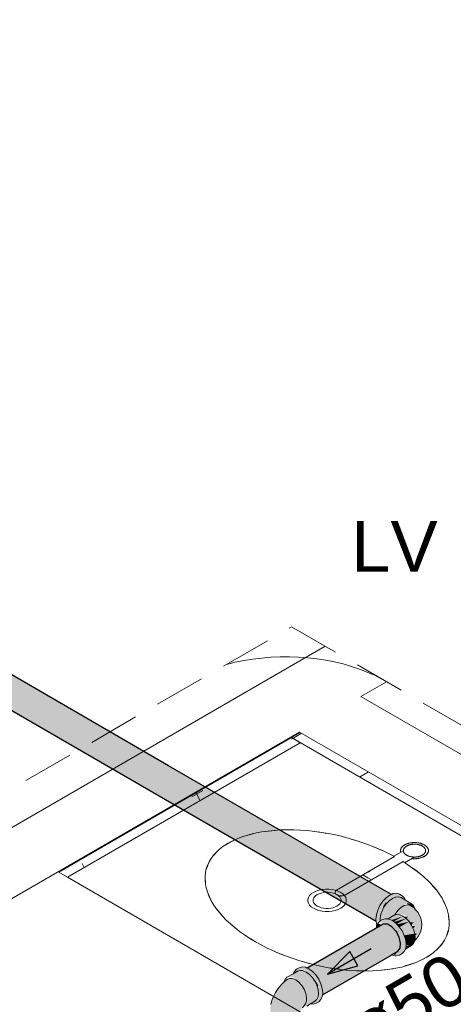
# Model space of a CAD drawing. Header units: millimetres. Extents: x 567 to 934, y -1 to 364.
# Tile 564 of 656: x 743.82 to 745.53, y 70.31 to 74.19. Entities that reach past the tile are written whole.
import ezdxf

# ---------------------------------------------------------------- set-up
doc = ezdxf.new("R2010")
doc.units = ezdxf.units.MM
doc.header["$MEASUREMENT"] = 0
doc.linetypes.add('JIS_02_2.0', pattern=[0.3, 0.2, -0.1])
doc.linetypes.add('NULL', pattern=[0])
for name, color, linetype, lineweight in [('A-ANNO-SYMB', 7, 'Continuous', 9), ('A-GENM', 7, 'Continuous', 13), ('A-WALL', 7, 'Continuous', 25), ('AF-Condutos', 140, 'Continuous', 25), ('AF-Conexões', 152, 'Continuous', 18), ('AF-Sentido conduto', 140, 'Continuous', 30), ('AF-Textos conduto', 7, 'Continuous', 9), ('DI-Área do detalhe', 10, 'JIS_02_2.0', 0), ('Metais - Celite', 7, 'Continuous', 13), ('Peças hidrossanitárias', 7, 'Continuous', 13), ('Textos', 7, 'Continuous', 9)]:
    doc.layers.add(name, color=color, linetype=linetype, lineweight=lineweight)
doc.styles.add('Arial', font='arial.ttf')

msp = doc.modelspace()

# ---------------------------------------------------------------- hatches: boundary and pattern name
at = {"layer": 'AF-Condutos', "linetype": 'Continuous'}
for points in [[(739.2615, 74.08), (745.2261, 70.6364), (745.2256, 70.6413), (745.2318, 70.6782), (745.2289, 70.6798), (745.2429, 70.701), (744.4018, 71.1907), (745.2448, 70.7277), (745.2568, 70.7213), (745.2865, 70.742), (739.3255, 74.1835), (739.3122, 74.1897), (739.295, 74.1863), (739.2771, 74.1738), (739.2615, 74.1544), (739.251, 74.1314), (739.2472, 74.1089), (739.251, 74.0908)], [(745.243, 70.701), (745.2578, 70.7206), (744.4018, 71.1907)], [(745.2499, 70.6227), (744.9542, 70.452), (744.9548, 70.4517), (745.2707, 70.6242)], [(745.2707, 70.6242), (744.9563, 70.4525), (744.9644, 70.4466), (745.2887, 70.6138)], [(744.9788, 70.4349), (745.2887, 70.6138), (744.9667, 70.4477)], [(744.9793, 70.4344), (745.3052, 70.5958), (745.2887, 70.6138), (744.9788, 70.4349)], [(744.9812, 70.4353), (744.9942, 70.4163), (745.3052, 70.5958)], [(744.9945, 70.4158), (745.3172, 70.5734), (745.3052, 70.5958), (744.9942, 70.4163)], [(744.9957, 70.4164), (745.0065, 70.394), (745.3172, 70.5734)], [(745.3119, 70.518), (745.3209, 70.5308), (745.3228, 70.5504), (745.3172, 70.5734), (745.0065, 70.394), (745.0067, 70.3935), (745.2351, 70.5069), (745.0136, 70.3722), (745.2455, 70.5058), (745.0138, 70.3715), (745.0179, 70.3736), (745.0022, 70.3468), (745.2831, 70.5021), (745.0146, 70.3464)], [(745.2351, 70.5069), (745.0072, 70.3937), (745.0136, 70.3722)], [(745.0138, 70.3715), (745.2455, 70.5058), (745.0137, 70.372)], [(745.2867, 70.5041), (745.0155, 70.3542), (745.0146, 70.3464)]]:
    msp.add_hatch(color=151, dxfattribs=at).paths.add_polyline_path(points)
at = {"layer": 'AF-Conexões', "linetype": 'Continuous'}
for points in [[(745.3285, 70.734), (745.3287, 70.7369), (745.307, 70.7464), (745.2938, 70.7451), (745.2656, 70.7288), (745.2524, 70.7149), (745.2411, 70.6983), (745.2325, 70.6803), (745.227, 70.6619), (745.2251, 70.6446), (745.2355, 70.6317), (745.2355, 70.6386), (745.2515, 70.6923), (745.2628, 70.7089), (745.2749, 70.7196), (745.2481, 70.6738), (745.2421, 70.6378), (745.273, 70.6454), (745.2937, 70.6574), (745.3061, 70.6732), (745.3446, 70.7072), (745.3027, 70.7314)], [(745.2724, 70.7114), (745.2628, 70.7089), (745.2515, 70.6923)], [(745.3244, 70.7295), (745.3425, 70.7175), (745.3143, 70.7326), (745.3027, 70.7314), (745.3446, 70.7072), (745.3663, 70.7053)], [(745.3427, 70.7173), (745.3244, 70.7295), (745.3143, 70.7326)], [(745.2396, 70.6417), (745.2558, 70.6899), (745.2533, 70.6913), (745.2355, 70.6386)], [(745.3782, 70.6858), (745.3595, 70.7002), (745.3486, 70.7015), (745.3364, 70.6981), (745.3238, 70.6903), (745.3117, 70.6786), (745.3012, 70.6642), (745.3401, 70.6614), (745.338, 70.6519), (745.3537, 70.6547), (745.3456, 70.646), (745.3584, 70.6316), (745.3746, 70.6317), (745.3654, 70.6219), (745.3798, 70.6166), (745.3728, 70.6082), (745.3773, 70.593), (745.388, 70.5733), (745.4009, 70.5931), (745.405, 70.6254), (745.4026, 70.6483), (745.3914, 70.6704)], [(745.3663, 70.7053), (745.3446, 70.7072), (745.3789, 70.6874)], [(745.3183, 70.5032), (745.3374, 70.5173), (745.3447, 70.5446), (745.3428, 70.5619), (745.3374, 70.5803), (745.3287, 70.5983), (745.3174, 70.6149), (745.3042, 70.6288), (745.2901, 70.6391), (745.276, 70.6451), (745.2628, 70.6464), (745.2422, 70.6375), (745.2486, 70.622), (745.2617, 70.6294), (745.2887, 70.6138), (745.3183, 70.5923), (745.3037, 70.5985), (745.3158, 70.576), (745.3228, 70.5504), (745.3203, 70.5245), (745.3017, 70.5036)], [(745.2732, 70.6454), (745.2866, 70.6405), (745.3275, 70.6547), (745.3195, 70.6616), (745.2989, 70.66)], [(745.2876, 70.6409), (745.2955, 70.6352), (745.332, 70.6563)], [(745.2971, 70.634), (745.3446, 70.6471), (745.332, 70.6563), (745.2955, 70.6352)], [(745.2988, 70.6345), (745.3073, 70.6256), (745.3446, 70.6471)], [(745.3085, 70.6242), (745.3563, 70.6348), (745.3446, 70.6471), (745.3073, 70.6256)], [(745.3107, 70.6247), (745.319, 70.6132), (745.3563, 70.6348)], [(745.3287, 70.5983), (745.3244, 70.5959), (745.374, 70.604), (745.3563, 70.6348), (745.3186, 70.613)], [(745.3397, 70.6522), (745.3446, 70.6471), (745.3537, 70.6547)], [(745.3746, 70.6317), (745.3584, 70.6316), (745.3652, 70.6216)], [(745.226, 70.6089), (745.2486, 70.622), (745.2325, 70.6288)], [(745.3183, 70.5923), (745.2949, 70.607), (745.302, 70.5993)], [(745.3372, 70.5807), (745.3789, 70.5877), (745.374, 70.604), (745.3295, 70.5967)], [(745.3798, 70.6166), (745.3674, 70.6179), (745.3723, 70.6076)], [(745.3436, 70.5673), (745.3789, 70.5877), (745.3372, 70.5807)], [(745.342, 70.5645), (745.3805, 70.5723), (745.3789, 70.5877), (745.3415, 70.5662)], [(745.3457, 70.5522), (745.3805, 70.5723), (745.3425, 70.5646)], [(745.3542, 70.5408), (745.374, 70.548), (745.3805, 70.5723), (745.3442, 70.5408)], [(745.345, 70.5415), (745.3805, 70.5723), (745.3456, 70.5521)], [(745.3809, 70.5808), (745.3868, 70.5865), (745.3788, 70.5882)], [(745.301, 70.5032), (745.3118, 70.518), (745.2936, 70.5075)], [(745.3427, 70.5291), (745.3663, 70.5409), (745.374, 70.548)], [(745.374, 70.548), (745.3437, 70.537), (745.3429, 70.53)], [(744.9005, 70.4303), (744.9152, 70.4388), (744.9301, 70.4422), (744.8978, 70.4261), (744.9163, 70.4395), (744.8744, 70.4153), (744.8962, 70.4172), (744.933, 70.3904), (744.931, 70.3861), (744.948, 70.3536), (744.9513, 70.3218), (744.9374, 70.2975), (744.9953, 70.3205), (744.9991, 70.3521), (744.9926, 70.3838), (744.9749, 70.4146), (744.9506, 70.4361), (744.9233, 70.4504), (744.9034, 70.4388)], [(744.8975, 70.4259), (744.9264, 70.4426), (744.9163, 70.4395)], [(744.9689, 70.3114), (744.9892, 70.3132), (745.0083, 70.3273), (745.0137, 70.3393), (745.0137, 70.3719), (745.0083, 70.3903), (744.9996, 70.4083), (744.9883, 70.4249), (744.9751, 70.4388), (744.961, 70.4491), (744.9337, 70.4564), (744.9224, 70.4529), (744.9034, 70.4388), (744.9233, 70.4504), (744.9354, 70.4471), (744.9779, 70.4189), (744.9979, 70.3843), (744.9991, 70.3521), (744.9979, 70.3213)], [(744.8687, 70.4013), (744.842, 70.3749), (744.8223, 70.3426), (744.8113, 70.31), (744.8082, 70.2878), (744.8102, 70.2786), (744.8261, 70.2626), (744.8213, 70.2611), (744.8698, 70.2522), (744.9006, 70.2572), (744.923, 70.2704), (744.9252, 70.2815), (744.9472, 70.3102), (744.9513, 70.3218), (744.9518, 70.3361), (744.9486, 70.352), (744.942, 70.3683), (744.9327, 70.3835), (744.9052, 70.4105), (744.8738, 70.4115)], [(744.9946, 70.3771), (744.9979, 70.3843), (744.9771, 70.416)]]:
    msp.add_hatch(color=161, dxfattribs=at).paths.add_polyline_path(points)

# ---------------------------------------------------------------- linework, layer by layer
at = {"layer": 'A-ANNO-SYMB', "color": 8, "linetype": 'Continuous', "lineweight": 5}
msp.add_lwpolyline([(745.2465, 71.592), (745.2191, 71.6059), (745.1903, 71.6187), (745.16, 71.6304), (745.1284, 71.641), (745.0957, 71.6503), (745.062, 71.6583), (745.0275, 71.665), (744.9923, 71.6704), (744.9565, 71.6744), (744.9204, 71.6771), (744.884, 71.6784), (744.8475, 71.6783), (744.8112, 71.6768), (744.7751, 71.6739), (744.7394, 71.6696), (744.7043, 71.664), (744.6699, 71.657), (744.6363, 71.6488), (744.6363, 71.6488)], dxfattribs=at)
at = {"layer": 'A-GENM', "color": 8, "lineweight": 5}
for p, q in [((744.8916, 71.3602), (744.9262, 71.3802)), ((744.8916, 71.3602), (743.9736, 70.8302)), ((744.0082, 70.8102), (744.9262, 71.3402)), ((744.9262, 71.3402), (744.8916, 71.3602)), ((744.8916, 71.3602), (748.6501, 69.1902)), ((743.9736, 70.8302), (744.0082, 70.8102)), ((745.2264, 70.1068), (744.0082, 70.8102))]:
    msp.add_line(p, q, dxfattribs=at)
at = {"layer": 'A-GENM', "color": 8, "linetype": 'Continuous', "lineweight": 5}
for p, q in [((744.9317, 71.377), (744.8971, 71.357)), ((745.1957, 71.2246), (745.1611, 71.2046))]:
    msp.add_line(p, q, dxfattribs=at)
at = {"layer": 'A-GENM', "color": 8, "lineweight": 5}
for points in [[(744.7007, 70.9699), (744.7422, 70.9817)], [(744.7885, 70.9902), (744.8284, 70.9945)], [(744.8895, 70.9964), (744.925, 70.9953)], [(744.9975, 70.9882), (745.0315, 70.9828)], [(744.6313, 70.9371), (744.6425, 70.944)], [(744.6425, 70.944), (744.6668, 70.9565)], [(745.1069, 70.9661), (745.1405, 70.9565), (745.1431, 70.9558)], [(744.5831, 70.8943), (744.6061, 70.9183)], [(745.2123, 70.9313), (745.232, 70.9232), (745.2497, 70.9154)], [(744.5567, 70.8433), (744.5659, 70.8674), (744.5664, 70.8684)], [(745.3739, 70.8437), (745.3876, 70.8334), (745.4019, 70.8218)], [(744.5529, 70.7857), (744.5517, 70.8102)], [(744.5731, 70.7234), (744.5625, 70.7477)], [(745.4438, 70.7822), (745.4453, 70.7806), (745.4621, 70.7609)], [(745.4907, 70.7178), (745.5002, 70.6978)], [(744.6178, 70.6597), (744.5974, 70.6846)], [(745.5123, 70.6562), (745.5144, 70.6354)], [(744.6848, 70.5987), (744.6784, 70.6036), (744.6545, 70.6234)], [(745.511, 70.6003), (745.5035, 70.5771)], [(744.77, 70.5446), (744.7505, 70.5554), (744.7315, 70.5668)], [(744.868, 70.5001), (744.834, 70.5138), (744.8252, 70.5176)], [(745.4887, 70.5504), (745.4682, 70.5265)], [(744.9739, 70.4671), (744.9307, 70.4789)], [(745.4235, 70.493), (745.4114, 70.4865)], [(745.4449, 70.5069), (745.4235, 70.493)], [(745.0833, 70.4469), (745.0411, 70.4531)], [(745.1914, 70.4406), (745.1491, 70.4414)], [(745.2922, 70.4491), (745.2908, 70.4488), (745.2489, 70.4435)], [(745.3787, 70.4719), (745.3372, 70.4587)]]:
    msp.add_lwpolyline(points, dxfattribs=at)
at = {"layer": 'A-WALL', "color": 8, "lineweight": 5}
for p, q in [((745.0247, 71.7201), (740.8178, 69.2912)), ((745.1661, 71.5217), (745.2672, 71.5801)), ((746.8808, 70.5317), (745.1661, 71.5217)), ((741.0602, 69.1512), (744.9236, 71.3817)), ((744.9236, 71.3817), (747.3398, 69.9867))]:
    msp.add_line(p, q, dxfattribs=at)
at = {"layer": 'AF-Condutos'}
for p, q in [((744.4074, 71.2495), (743.2128, 71.9392)), ((743.1733, 71.8216), (744.3946, 71.1165)), ((745.2413, 70.7681), (744.4074, 71.2495)), ((744.3946, 71.1165), (745.2261, 70.6364)), ((745.2865, 70.742), (745.2413, 70.7681)), ((745.2225, 70.6069), (744.9542, 70.452)), ((745.226, 70.6089), (745.2225, 70.6069)), ((745.2341, 70.6136), (745.226, 70.6089)), ((745.2444, 70.6195), (745.2341, 70.6136)), ((745.2499, 70.6227), (745.2444, 70.6195)), ((745.2543, 70.6252), (745.2499, 70.6227)), ((745.2707, 70.6242), (745.2543, 70.6252)), ((745.2887, 70.6138), (745.2707, 70.6242)), ((745.3052, 70.5958), (745.2887, 70.6138)), ((745.3172, 70.5734), (745.3052, 70.5958)), ((745.3228, 70.5504), (745.3172, 70.5734)), ((745.2873, 70.5038), (745.3119, 70.518)), ((745.3119, 70.518), (745.3209, 70.5308)), ((745.3209, 70.5308), (745.3228, 70.5504)), ((745.0146, 70.3464), (745.2842, 70.502)), ((745.2842, 70.502), (745.2873, 70.5038))]:
    msp.add_line(p, q, dxfattribs=at)
at = {"layer": 'AF-Conexões'}
for p, q in [((745.307, 70.7464), (745.2938, 70.7451)), ((745.3183, 70.7429), (745.307, 70.7464)), ((745.2524, 70.7149), (745.2411, 70.6983)), ((745.2656, 70.7288), (745.2524, 70.7149)), ((745.2797, 70.7391), (745.2656, 70.7288)), ((745.2775, 70.7169), (745.2659, 70.7046)), ((745.2901, 70.7261), (745.2775, 70.7169)), ((745.2865, 70.742), (745.2797, 70.7391)), ((745.2938, 70.7451), (745.2865, 70.742)), ((745.3027, 70.7314), (745.2901, 70.7261)), ((745.3045, 70.7316), (745.3027, 70.7314)), ((745.3143, 70.7326), (745.3045, 70.7316)), ((745.3244, 70.7295), (745.3143, 70.7326)), ((745.3287, 70.7369), (745.3183, 70.7429)), ((745.3416, 70.7196), (745.3244, 70.7295)), ((745.3374, 70.7288), (745.3287, 70.7369)), ((745.3391, 70.7249), (745.3374, 70.7288)), ((745.3416, 70.7196), (745.3391, 70.7249)), ((745.3425, 70.719), (745.3416, 70.7196)), ((745.3663, 70.7053), (745.3425, 70.719)), ((745.2325, 70.6803), (745.227, 70.6619)), ((745.2411, 70.6983), (745.2325, 70.6803)), ((745.2466, 70.6688), (745.2436, 70.6588)), ((745.2471, 70.6704), (745.2466, 70.6688)), ((745.2481, 70.6738), (745.2471, 70.6704)), ((745.2558, 70.6899), (745.2481, 70.6738)), ((745.2659, 70.7046), (745.2558, 70.6899)), ((745.3117, 70.6786), (745.3012, 70.6642)), ((745.3238, 70.6903), (745.3117, 70.6786)), ((745.3364, 70.6981), (745.3238, 70.6903)), ((745.3486, 70.7015), (745.3364, 70.6981)), ((745.3595, 70.7002), (745.3486, 70.7015)), ((745.3786, 70.6861), (745.3595, 70.7002)), ((745.374, 70.6981), (745.3663, 70.7053)), ((745.3789, 70.6874), (745.374, 70.6981)), ((745.3791, 70.6854), (745.3786, 70.6861)), ((745.3791, 70.6854), (745.3789, 70.6874)), ((745.3821, 70.6812), (745.3791, 70.6854)), ((745.3914, 70.6704), (745.3821, 70.6812)), ((745.4026, 70.6483), (745.3914, 70.6704)), ((745.227, 70.6619), (745.2251, 70.6446)), ((745.2251, 70.6446), (745.2261, 70.6364)), ((745.2261, 70.6364), (745.227, 70.6293)), ((745.235, 70.6312), (745.2325, 70.6288)), ((745.241, 70.6368), (745.235, 70.6312)), ((745.2411, 70.6369), (745.241, 70.6368)), ((745.2422, 70.6375), (745.2411, 70.6369)), ((745.2423, 70.6484), (745.2416, 70.6423)), ((745.2416, 70.6423), (745.2416, 70.6421)), ((745.2416, 70.6421), (745.2417, 70.6409)), ((745.2417, 70.6409), (745.2419, 70.6399)), ((745.2419, 70.6399), (745.2421, 70.6378)), ((745.2421, 70.6378), (745.2422, 70.6375)), ((745.2515, 70.6429), (745.2422, 70.6375)), ((745.2433, 70.6575), (745.2423, 70.6484)), ((745.2436, 70.6588), (745.2433, 70.6575)), ((745.2628, 70.6464), (745.2515, 70.6429)), ((745.273, 70.6454), (745.2628, 70.6464)), ((745.2977, 70.6597), (745.273, 70.6454)), ((745.276, 70.6451), (745.273, 70.6454)), ((745.2901, 70.6391), (745.276, 70.6451)), ((745.3042, 70.6288), (745.2901, 70.6391)), ((745.2989, 70.66), (745.2977, 70.6597)), ((745.3078, 70.6628), (745.2989, 70.66)), ((745.2991, 70.6605), (745.2989, 70.66)), ((745.3008, 70.6635), (745.2991, 70.6605)), ((745.3012, 70.6642), (745.3008, 70.6635)), ((745.3195, 70.6616), (745.3078, 70.6628)), ((745.332, 70.6563), (745.3195, 70.6616)), ((745.3446, 70.6471), (745.332, 70.6563)), ((745.3563, 70.6348), (745.3446, 70.6471)), ((745.3663, 70.6201), (745.3563, 70.6348)), ((745.4054, 70.6353), (745.4026, 70.6483)), ((745.4066, 70.6231), (745.4054, 70.6353)), ((745.227, 70.6168), (745.226, 70.6089)), ((745.227, 70.6293), (745.2281, 70.6269)), ((745.2282, 70.6195), (745.227, 70.6168)), ((745.2281, 70.6269), (745.2282, 70.6267)), ((745.2282, 70.6267), (745.2298, 70.6231)), ((745.2298, 70.6231), (745.2282, 70.6195)), ((745.2315, 70.6267), (745.2298, 70.6231)), ((745.2325, 70.6288), (745.2315, 70.6267)), ((745.3174, 70.6149), (745.3042, 70.6288)), ((745.3287, 70.5983), (745.3174, 70.6149)), ((745.3374, 70.5803), (745.3287, 70.5983)), ((745.374, 70.604), (745.3663, 70.6201)), ((745.3789, 70.5877), (745.374, 70.604)), ((745.3919, 70.5759), (745.4009, 70.5931)), ((745.4009, 70.5931), (745.405, 70.6073)), ((745.405, 70.6073), (745.4066, 70.6231)), ((745.3428, 70.5619), (745.3374, 70.5803)), ((745.3447, 70.5446), (745.3428, 70.5619)), ((745.3622, 70.5472), (745.3798, 70.5612)), ((745.374, 70.548), (745.3789, 70.5587)), ((745.3805, 70.5723), (745.3789, 70.5877)), ((745.3789, 70.5587), (745.3791, 70.5607)), ((745.3791, 70.5607), (745.3805, 70.5723)), ((745.3798, 70.5612), (745.3919, 70.5759)), ((745.3287, 70.5092), (745.3374, 70.5173)), ((745.3374, 70.5173), (745.3416, 70.5266)), ((745.3416, 70.5266), (745.3663, 70.5409)), ((745.3416, 70.5266), (745.3428, 70.5293)), ((745.3428, 70.5293), (745.3447, 70.5446)), ((745.3663, 70.5409), (745.374, 70.548)), ((745.2873, 70.5038), (745.2938, 70.5011)), ((745.2938, 70.5011), (745.2996, 70.5005)), ((745.2996, 70.5005), (745.307, 70.4998)), ((745.307, 70.4998), (745.3183, 70.5032)), ((745.3183, 70.5032), (745.3287, 70.5092)), ((744.9163, 70.4395), (744.8992, 70.4296)), ((744.9034, 70.4388), (744.9016, 70.4349)), ((744.912, 70.4469), (744.9034, 70.4388)), ((744.9224, 70.4529), (744.912, 70.4469)), ((744.9264, 70.4426), (744.9163, 70.4395)), ((744.9337, 70.4564), (744.9224, 70.4529)), ((744.9362, 70.4416), (744.9264, 70.4426)), ((744.9469, 70.4551), (744.9337, 70.4564)), ((744.9381, 70.4414), (744.9362, 70.4416)), ((744.9506, 70.4361), (744.9381, 70.4414)), ((744.9542, 70.452), (744.9469, 70.4551)), ((744.9632, 70.4269), (744.9506, 70.4361)), ((744.961, 70.4491), (744.9542, 70.452)), ((744.9751, 70.4388), (744.961, 70.4491)), ((744.9883, 70.4249), (744.9751, 70.4388)), ((744.8754, 70.4068), (744.8616, 70.3956)), ((744.8619, 70.3974), (744.8616, 70.3956)), ((744.8667, 70.4081), (744.8619, 70.3974)), ((744.8744, 70.4153), (744.8667, 70.4081)), ((744.8982, 70.429), (744.8744, 70.4153)), ((744.8848, 70.4112), (744.8754, 70.4068)), ((744.8962, 70.4108), (744.8848, 70.4112)), ((744.9087, 70.4057), (744.8962, 70.4108)), ((744.8992, 70.4296), (744.8982, 70.429)), ((744.9016, 70.4349), (744.8992, 70.4296)), ((744.9212, 70.3963), (744.9087, 70.4057)), ((744.9749, 70.4146), (744.9632, 70.4269)), ((744.9849, 70.3999), (744.9749, 70.4146)), ((744.9926, 70.3838), (744.9849, 70.3999)), ((744.9996, 70.4083), (744.9883, 70.4249)), ((745.0083, 70.3903), (744.9996, 70.4083)), ((744.842, 70.3749), (744.8292, 70.3556)), ((744.8565, 70.3914), (744.842, 70.3749)), ((744.8616, 70.3956), (744.8565, 70.3914)), ((744.9327, 70.3835), (744.9212, 70.3963)), ((744.942, 70.3683), (744.9327, 70.3835)), ((744.9486, 70.352), (744.942, 70.3683)), ((744.9975, 70.3675), (744.9926, 70.3838)), ((744.9991, 70.3521), (744.9975, 70.3675)), ((745.0137, 70.3719), (745.0083, 70.3903)), ((745.0156, 70.3546), (745.0137, 70.3719)), ((744.8164, 70.3274), (744.8113, 70.31)), ((744.8223, 70.3426), (744.8164, 70.3274)), ((744.8292, 70.3556), (744.8223, 70.3426)), ((744.9472, 70.3102), (744.9513, 70.3218)), ((744.9518, 70.3361), (744.9486, 70.352)), ((744.9513, 70.3218), (744.9518, 70.3361)), ((744.9678, 70.3108), (744.9849, 70.3207)), ((744.9849, 70.3207), (744.9926, 70.3278)), ((744.9926, 70.3278), (744.9962, 70.3358)), ((744.9962, 70.3358), (744.9975, 70.3385)), ((744.9975, 70.3385), (744.9991, 70.3521)), ((744.9996, 70.3192), (745.0083, 70.3273)), ((745.0083, 70.3273), (745.0137, 70.3393)), ((745.0137, 70.3393), (745.0146, 70.3464)), ((745.0146, 70.3464), (745.0156, 70.3546)), ((744.8113, 70.31), (744.811, 70.3082)), ((744.9359, 70.2956), (744.9472, 70.3102)), ((744.9524, 70.3019), (744.9678, 70.3108)), ((744.9678, 70.3108), (744.9736, 70.3102)), ((744.9736, 70.3102), (744.9779, 70.3098)), ((744.9779, 70.3098), (744.9892, 70.3132)), ((744.9892, 70.3132), (744.9996, 70.3192))]:
    msp.add_line(p, q, dxfattribs=at)
at = {"layer": 'AF-Sentido conduto'}
for p, q in [((745.1221, 70.5165), (745.0338, 70.4281)), ((745.1545, 70.4604), (745.1221, 70.5165)), ((745.0338, 70.4281), (745.1545, 70.4604))]:
    msp.add_line(p, q, dxfattribs=at)
msp.add_lwpolyline([(745.207, 70.5281), (745.0338, 70.4281)], dxfattribs=at)
at = {"layer": 'DI-Área do detalhe'}
msp.add_lwpolyline([(753.0173, 67.1055), (746.7732, 63.5005), (738.6481, 68.1915), (744.8922, 71.7965), (753.0173, 67.1055)], dxfattribs=at)
at = {"layer": 'Metais - Celite', "color": 8, "lineweight": 5}
for p, q in [((745.3462, 70.9408), (745.3444, 70.9401)), ((745.348, 70.9415), (745.3462, 70.9408)), ((745.3499, 70.9422), (745.348, 70.9415)), ((745.3518, 70.9428), (745.3499, 70.9422)), ((745.3538, 70.9434), (745.3518, 70.9428)), ((745.3558, 70.9439), (745.3538, 70.9434)), ((745.3579, 70.9444), (745.3558, 70.9439)), ((745.3599, 70.9448), (745.3579, 70.9444)), ((745.3621, 70.9452), (745.3599, 70.9448)), ((745.3642, 70.9455), (745.3621, 70.9452)), ((745.3663, 70.9458), (745.3642, 70.9455)), ((745.3685, 70.946), (745.3663, 70.9458)), ((745.3707, 70.9462), (745.3685, 70.946)), ((745.3729, 70.9463), (745.3707, 70.9462)), ((745.3751, 70.9464), (745.3729, 70.9463)), ((745.3773, 70.9464), (745.3751, 70.9464)), ((745.3795, 70.9464), (745.3773, 70.9464)), ((745.3817, 70.9464), (745.3795, 70.9464)), ((745.3839, 70.9462), (745.3817, 70.9464)), ((745.3861, 70.9461), (745.3839, 70.9462)), ((745.3882, 70.9458), (745.3861, 70.9461)), ((745.3904, 70.9456), (745.3882, 70.9458)), ((745.3925, 70.9452), (745.3904, 70.9456)), ((745.3946, 70.9449), (745.3925, 70.9452)), ((745.3967, 70.9444), (745.3946, 70.9449)), ((745.3988, 70.944), (745.3967, 70.9444)), ((745.4008, 70.9435), (745.3988, 70.944)), ((745.4027, 70.9429), (745.4008, 70.9435)), ((745.4047, 70.9423), (745.4027, 70.9429)), ((745.4066, 70.9416), (745.4047, 70.9423)), ((745.4084, 70.941), (745.4066, 70.9416)), ((745.4102, 70.9402), (745.4084, 70.941)), ((745.412, 70.9394), (745.4102, 70.9402)), ((745.3361, 70.9157), (745.2959, 70.8925)), ((745.3225, 70.9167), (745.3224, 70.9154)), ((745.3224, 70.9154), (745.3224, 70.9142)), ((745.3224, 70.9142), (745.3225, 70.9129)), ((745.3227, 70.918), (745.3225, 70.9167)), ((745.3225, 70.9129), (745.3226, 70.9116)), ((745.3226, 70.9116), (745.3229, 70.9104)), ((745.323, 70.9192), (745.3227, 70.918)), ((745.3229, 70.9104), (745.3232, 70.9091)), ((745.3233, 70.9205), (745.323, 70.9192)), ((745.3232, 70.9091), (745.3236, 70.9078)), ((745.3238, 70.9217), (745.3233, 70.9205)), ((745.3243, 70.923), (745.3238, 70.9217)), ((745.3249, 70.9242), (745.3243, 70.923)), ((745.3256, 70.9254), (745.3249, 70.9242)), ((745.3264, 70.9266), (745.3256, 70.9254)), ((745.3273, 70.9278), (745.3264, 70.9266)), ((745.3282, 70.9289), (745.3273, 70.9278)), ((745.3293, 70.93), (745.3282, 70.9289)), ((745.3304, 70.9311), (745.3293, 70.93)), ((745.3315, 70.9322), (745.3304, 70.9311)), ((745.3328, 70.9333), (745.3315, 70.9322)), ((745.3341, 70.9343), (745.3328, 70.9333)), ((745.3337, 70.9163), (745.3336, 70.9153)), ((745.3336, 70.9153), (745.3336, 70.9143)), ((745.3336, 70.9143), (745.3337, 70.9132)), ((745.3339, 70.9173), (745.3337, 70.9163)), ((745.3337, 70.9132), (745.3338, 70.9122)), ((745.3338, 70.9122), (745.334, 70.9112)), ((745.3341, 70.9183), (745.3339, 70.9173)), ((745.334, 70.9112), (745.3343, 70.9102)), ((745.3355, 70.9353), (745.3341, 70.9343)), ((745.3344, 70.9193), (745.3341, 70.9183)), ((745.3343, 70.9102), (745.3346, 70.9092)), ((745.3347, 70.9203), (745.3344, 70.9193)), ((745.3346, 70.9092), (745.335, 70.9082)), ((745.3351, 70.9213), (745.3347, 70.9203)), ((745.335, 70.9082), (745.3355, 70.9073)), ((745.3356, 70.9222), (745.3351, 70.9213)), ((745.337, 70.9362), (745.3355, 70.9353)), ((745.3355, 70.9073), (745.336, 70.9063)), ((745.3362, 70.9232), (745.3356, 70.9222)), ((745.336, 70.9063), (745.3367, 70.9054)), ((745.3368, 70.9241), (745.3362, 70.9232)), ((745.3367, 70.9054), (745.3373, 70.9044)), ((745.3375, 70.9251), (745.3368, 70.9241)), ((745.3385, 70.9371), (745.337, 70.9362)), ((745.3373, 70.9044), (745.3381, 70.9035)), ((745.3383, 70.926), (745.3375, 70.9251)), ((745.3381, 70.9035), (745.3389, 70.9026)), ((745.3391, 70.9269), (745.3383, 70.926)), ((745.3394, 70.9376), (745.3385, 70.9371)), ((745.3389, 70.9026), (745.3397, 70.9017)), ((745.34, 70.9278), (745.3391, 70.9269)), ((745.341, 70.9385), (745.3394, 70.9376)), ((745.3397, 70.9017), (745.3407, 70.9009)), ((745.3409, 70.9286), (745.34, 70.9278)), ((745.3419, 70.9295), (745.3409, 70.9286)), ((745.3427, 70.9393), (745.341, 70.9385)), ((745.343, 70.9303), (745.3419, 70.9295)), ((745.3444, 70.9401), (745.3427, 70.9393)), ((745.3441, 70.931), (745.343, 70.9303)), ((745.3452, 70.9318), (745.3441, 70.931)), ((745.3465, 70.9325), (745.3452, 70.9318)), ((745.3471, 70.9329), (745.3465, 70.9325)), ((745.3484, 70.9336), (745.3471, 70.9329)), ((745.3498, 70.9343), (745.3484, 70.9336)), ((745.3512, 70.9349), (745.3498, 70.9343)), ((745.3526, 70.9355), (745.3512, 70.9349)), ((745.354, 70.936), (745.3526, 70.9355)), ((745.3555, 70.9366), (745.354, 70.936)), ((745.3571, 70.937), (745.3555, 70.9366)), ((745.3586, 70.9375), (745.3571, 70.937)), ((745.3602, 70.9379), (745.3586, 70.9375)), ((745.3619, 70.9383), (745.3602, 70.9379)), ((745.3635, 70.9386), (745.3619, 70.9383)), ((745.3652, 70.9389), (745.3635, 70.9386)), ((745.3669, 70.9392), (745.3652, 70.9389)), ((745.3686, 70.9394), (745.3669, 70.9392)), ((745.3703, 70.9396), (745.3686, 70.9394)), ((745.3721, 70.9398), (745.3703, 70.9396)), ((745.3738, 70.9399), (745.3721, 70.9398)), ((745.3756, 70.9399), (745.3738, 70.9399)), ((745.3773, 70.94), (745.3756, 70.9399)), ((745.3791, 70.9399), (745.3773, 70.94)), ((745.3808, 70.9399), (745.3791, 70.9399)), ((745.3826, 70.9398), (745.3808, 70.9399)), ((745.3843, 70.9396), (745.3826, 70.9398)), ((745.386, 70.9395), (745.3843, 70.9396)), ((745.3878, 70.9392), (745.386, 70.9395)), ((745.3894, 70.939), (745.3878, 70.9392)), ((745.3911, 70.9387), (745.3894, 70.939)), ((745.3928, 70.9384), (745.3911, 70.9387)), ((745.3944, 70.938), (745.3928, 70.9384)), ((745.396, 70.9376), (745.3944, 70.938)), ((745.3976, 70.9371), (745.396, 70.9376)), ((745.3991, 70.9367), (745.3976, 70.9371)), ((745.4006, 70.9361), (745.3991, 70.9367)), ((745.4021, 70.9356), (745.4006, 70.9361)), ((745.4036, 70.935), (745.4021, 70.9356)), ((745.4049, 70.9344), (745.4036, 70.935)), ((745.4063, 70.9337), (745.4049, 70.9344)), ((745.4076, 70.933), (745.4063, 70.9337)), ((745.4088, 70.9323), (745.4076, 70.933)), ((745.41, 70.9316), (745.4088, 70.9323)), ((745.4112, 70.9308), (745.41, 70.9316)), ((745.4123, 70.93), (745.4112, 70.9308)), ((745.4137, 70.9386), (745.412, 70.9394)), ((745.4133, 70.9292), (745.4123, 70.93)), ((745.4143, 70.9284), (745.4133, 70.9292)), ((745.4153, 70.9378), (745.4137, 70.9386)), ((745.4141, 70.9006), (745.415, 70.9015)), ((745.4152, 70.9275), (745.4143, 70.9284)), ((745.415, 70.9015), (745.4159, 70.9024)), ((745.4161, 70.9266), (745.4152, 70.9275)), ((745.4169, 70.9369), (745.4153, 70.9378)), ((745.4159, 70.9024), (745.4167, 70.9033)), ((745.4169, 70.9257), (745.4161, 70.9266)), ((745.4167, 70.9033), (745.4174, 70.9042)), ((745.4184, 70.936), (745.4169, 70.9369)), ((745.4176, 70.9248), (745.4169, 70.9257)), ((745.4174, 70.9042), (745.4181, 70.9051)), ((745.4183, 70.9239), (745.4176, 70.9248)), ((745.4181, 70.9051), (745.4188, 70.906)), ((745.4189, 70.9229), (745.4183, 70.9239)), ((745.4198, 70.935), (745.4184, 70.936)), ((745.4188, 70.906), (745.4193, 70.907)), ((745.4195, 70.922), (745.4189, 70.9229)), ((745.4193, 70.907), (745.4198, 70.908)), ((745.4199, 70.921), (745.4195, 70.922)), ((745.4212, 70.934), (745.4198, 70.935)), ((745.4198, 70.908), (745.4202, 70.909)), ((745.4204, 70.92), (745.4199, 70.921)), ((745.4202, 70.909), (745.4206, 70.91)), ((745.4207, 70.919), (745.4204, 70.92)), ((745.4206, 70.91), (745.4209, 70.911)), ((745.421, 70.918), (745.4207, 70.919)), ((745.4209, 70.911), (745.4211, 70.912)), ((745.4212, 70.917), (745.421, 70.918)), ((745.4211, 70.912), (745.4213, 70.913)), ((745.4225, 70.933), (745.4212, 70.934)), ((745.4213, 70.916), (745.4212, 70.917)), ((745.4214, 70.915), (745.4213, 70.916)), ((745.4213, 70.914), (745.4214, 70.915)), ((745.4213, 70.913), (745.4213, 70.914)), ((745.4237, 70.9319), (745.4225, 70.933)), ((745.4249, 70.9308), (745.4237, 70.9319)), ((745.426, 70.9297), (745.4249, 70.9308)), ((745.427, 70.9286), (745.426, 70.9297)), ((745.4267, 70.9003), (745.4277, 70.9015)), ((745.4279, 70.9274), (745.427, 70.9286)), ((745.4277, 70.9015), (745.4286, 70.9027)), ((745.4288, 70.9263), (745.4279, 70.9274)), ((745.4286, 70.9027), (745.4293, 70.9038)), ((745.4295, 70.9251), (745.4288, 70.9263)), ((745.4293, 70.9038), (745.43, 70.9051)), ((745.4302, 70.9239), (745.4295, 70.9251)), ((745.43, 70.9051), (745.4307, 70.9063)), ((745.4308, 70.9226), (745.4302, 70.9239)), ((745.4307, 70.9063), (745.4312, 70.9075)), ((745.4313, 70.9214), (745.4308, 70.9226)), ((745.4312, 70.9075), (745.4317, 70.9088)), ((745.4318, 70.9202), (745.4313, 70.9214)), ((745.4317, 70.9088), (745.432, 70.91)), ((745.4321, 70.9189), (745.4318, 70.9202)), ((745.432, 70.91), (745.4323, 70.9113)), ((745.4324, 70.9176), (745.4321, 70.9189)), ((745.4323, 70.9113), (745.4325, 70.9125)), ((745.4325, 70.9164), (745.4324, 70.9176)), ((745.4326, 70.9151), (745.4325, 70.9164)), ((745.4325, 70.9125), (745.4326, 70.9138)), ((745.4326, 70.9138), (745.4326, 70.9151)), ((745.3387, 70.8672), (745.3789, 70.8904)), ((745.3407, 70.9009), (745.3416, 70.9)), ((745.3416, 70.9), (745.3427, 70.8992)), ((745.3427, 70.8992), (745.3438, 70.8984)), ((745.3438, 70.8984), (745.3449, 70.8976)), ((745.3449, 70.8976), (745.3461, 70.8969)), ((745.3461, 70.8969), (745.3474, 70.8962)), ((745.3474, 70.8962), (745.3487, 70.8955)), ((745.3487, 70.8955), (745.35, 70.8949)), ((745.35, 70.8949), (745.3514, 70.8942)), ((745.3514, 70.8942), (745.3529, 70.8937)), ((745.3529, 70.8937), (745.3543, 70.8931)), ((745.3543, 70.8931), (745.3558, 70.8926)), ((745.3558, 70.8926), (745.3574, 70.8921)), ((745.3574, 70.8921), (745.3589, 70.8917)), ((745.3589, 70.8917), (745.3606, 70.8913)), ((745.3606, 70.8913), (745.3622, 70.8909)), ((745.3622, 70.8909), (745.3638, 70.8905)), ((745.3638, 70.8905), (745.3655, 70.8903)), ((745.3655, 70.8903), (745.3672, 70.89)), ((745.3667, 70.8834), (745.3689, 70.8832)), ((745.3672, 70.89), (745.3689, 70.8898)), ((745.3689, 70.8898), (745.3707, 70.8896)), ((745.3689, 70.8832), (745.3711, 70.883)), ((745.3707, 70.8896), (745.3724, 70.8895)), ((745.3711, 70.883), (745.3733, 70.8829)), ((745.3724, 70.8895), (745.3741, 70.8894)), ((745.3733, 70.8829), (745.3755, 70.8828)), ((745.3741, 70.8894), (745.3759, 70.8893)), ((745.3755, 70.8828), (745.3777, 70.8828)), ((745.3759, 70.8893), (745.3777, 70.8893)), ((745.3777, 70.8893), (745.3794, 70.8893)), ((745.3777, 70.8828), (745.3799, 70.8828)), ((745.3794, 70.8893), (745.3812, 70.8894)), ((745.3799, 70.8828), (745.3821, 70.8829)), ((745.3812, 70.8894), (745.3829, 70.8895)), ((745.3821, 70.8829), (745.3843, 70.883)), ((745.3829, 70.8895), (745.3846, 70.8896)), ((745.3843, 70.883), (745.3865, 70.8832)), ((745.3846, 70.8896), (745.3864, 70.8898)), ((745.3864, 70.8898), (745.3881, 70.89)), ((745.3865, 70.8832), (745.3886, 70.8835)), ((745.3881, 70.89), (745.3898, 70.8903)), ((745.3886, 70.8835), (745.3908, 70.8837)), ((745.3898, 70.8903), (745.3914, 70.8906)), ((745.3908, 70.8837), (745.3929, 70.8841)), ((745.3914, 70.8906), (745.3931, 70.891)), ((745.3929, 70.8841), (745.395, 70.8845)), ((745.3931, 70.891), (745.3947, 70.8913)), ((745.3947, 70.8913), (745.3963, 70.8917)), ((745.395, 70.8845), (745.3971, 70.8849)), ((745.3963, 70.8917), (745.3979, 70.8922)), ((745.3971, 70.8849), (745.3991, 70.8854)), ((745.3979, 70.8922), (745.3994, 70.8927)), ((745.3991, 70.8854), (745.4012, 70.8859)), ((745.3994, 70.8927), (745.4009, 70.8932)), ((745.4009, 70.8932), (745.4024, 70.8938)), ((745.4012, 70.8859), (745.4031, 70.8865)), ((745.4024, 70.8938), (745.4038, 70.8944)), ((745.4031, 70.8865), (745.4051, 70.8871)), ((745.4038, 70.8944), (745.4052, 70.895)), ((745.4051, 70.8871), (745.4069, 70.8877)), ((745.4052, 70.895), (745.4065, 70.8956)), ((745.4065, 70.8956), (745.4078, 70.8963)), ((745.4069, 70.8877), (745.4088, 70.8884)), ((745.4078, 70.8963), (745.4085, 70.8967)), ((745.4085, 70.8967), (745.4097, 70.8974)), ((745.4088, 70.8884), (745.4106, 70.8892)), ((745.4097, 70.8974), (745.4109, 70.8982)), ((745.4106, 70.8892), (745.4123, 70.89)), ((745.4109, 70.8982), (745.412, 70.899)), ((745.412, 70.899), (745.4131, 70.8998)), ((745.4123, 70.89), (745.414, 70.8908)), ((745.4131, 70.8998), (745.4141, 70.9006)), ((745.414, 70.8908), (745.4156, 70.8916)), ((745.4156, 70.8916), (745.4165, 70.8921)), ((745.4165, 70.8921), (745.418, 70.893)), ((745.418, 70.893), (745.4194, 70.894)), ((745.4194, 70.894), (745.4208, 70.895)), ((745.4208, 70.895), (745.4222, 70.896)), ((745.4222, 70.896), (745.4234, 70.897)), ((745.4234, 70.897), (745.4246, 70.8981)), ((745.4246, 70.8981), (745.4257, 70.8992)), ((745.4257, 70.8992), (745.4267, 70.9003)), ((745.2018, 70.8332), (745.1961, 70.8299)), ((745.1739, 70.8189), (745.1928, 70.808)), ((745.1928, 70.808), (745.2078, 70.7993))]:
    msp.add_line(p, q, dxfattribs=at)
for points in [[(745.3738, 70.9464), (745.3728, 70.9463), (745.3717, 70.9463), (745.3707, 70.9462), (745.3697, 70.9461), (745.3687, 70.946), (745.3676, 70.9459), (745.3666, 70.9458), (745.3656, 70.9457), (745.3646, 70.9456)], [(745.408, 70.9411), (745.4068, 70.9416), (745.4056, 70.942), (745.4044, 70.9424), (745.4031, 70.9428), (745.4019, 70.9432), (745.4006, 70.9435), (745.3993, 70.9438), (745.398, 70.9442), (745.3967, 70.9445)], [(745.3244, 70.9232), (745.3241, 70.9224), (745.3237, 70.9216), (745.3234, 70.9208), (745.3232, 70.92), (745.323, 70.9192), (745.3228, 70.9184), (745.3226, 70.9176), (745.3225, 70.9168), (745.3224, 70.916)], [(745.334, 70.9178), (745.3338, 70.9171), (745.3337, 70.9165), (745.3337, 70.9158), (745.3336, 70.9152), (745.3336, 70.9145), (745.3336, 70.9139), (745.3337, 70.9132), (745.3338, 70.9126), (745.3339, 70.912)], [(745.3385, 70.9371), (745.3381, 70.9369), (745.3377, 70.9367), (745.3374, 70.9364), (745.337, 70.9362), (745.3366, 70.936), (745.3363, 70.9357), (745.3359, 70.9355), (745.3355, 70.9353), (745.3352, 70.935)], [(745.3437, 70.9398), (745.3431, 70.9395), (745.3425, 70.9392), (745.3419, 70.9389), (745.3413, 70.9386), (745.3408, 70.9383), (745.3402, 70.938), (745.3396, 70.9377), (745.3391, 70.9374), (745.3385, 70.9371)], [(745.3465, 70.9325), (745.3461, 70.9323), (745.3457, 70.9321), (745.3453, 70.9318), (745.3449, 70.9316), (745.3445, 70.9313), (745.3441, 70.9311), (745.3438, 70.9308), (745.3434, 70.9306), (745.3431, 70.9303)], [(745.3493, 70.934), (745.349, 70.9339), (745.3487, 70.9337), (745.3483, 70.9335), (745.348, 70.9334), (745.3477, 70.9332), (745.3474, 70.933), (745.3471, 70.9329), (745.3468, 70.9327), (745.3465, 70.9325)], [(745.3876, 70.9393), (745.3858, 70.9395), (745.384, 70.9397), (745.3822, 70.9398), (745.3804, 70.9399), (745.3786, 70.9399), (745.3768, 70.9399), (745.375, 70.9399), (745.3732, 70.9398), (745.3714, 70.9397)], [(745.421, 70.9115), (745.4211, 70.9121), (745.4212, 70.9128), (745.4213, 70.9134), (745.4213, 70.9141), (745.4213, 70.9147), (745.4213, 70.9154), (745.4213, 70.916), (745.4212, 70.9166), (745.4211, 70.9173)], [(745.428, 70.9274), (745.4275, 70.928), (745.4271, 70.9285), (745.4266, 70.9291), (745.4261, 70.9296), (745.4256, 70.9302), (745.425, 70.9307), (745.4245, 70.9312), (745.4239, 70.9318), (745.4233, 70.9323)], [(745.4305, 70.906), (745.4309, 70.9068), (745.4312, 70.9076), (745.4315, 70.9084), (745.4318, 70.9092), (745.432, 70.91), (745.4322, 70.9108), (745.4324, 70.9116), (745.4325, 70.9124), (745.4325, 70.9133)], [(745.3674, 70.89), (745.3691, 70.8898), (745.3709, 70.8896), (745.3727, 70.8895), (745.3745, 70.8894), (745.3763, 70.8893), (745.3782, 70.8893), (745.38, 70.8893), (745.3818, 70.8894), (745.3836, 70.8895)], [(745.3812, 70.8829), (745.3822, 70.8829), (745.3832, 70.883), (745.3843, 70.883), (745.3853, 70.8831), (745.3863, 70.8832), (745.3873, 70.8833), (745.3883, 70.8834), (745.3893, 70.8835), (745.3904, 70.8837)], [(745.4057, 70.8952), (745.406, 70.8954), (745.4063, 70.8955), (745.4066, 70.8957), (745.407, 70.8959), (745.4073, 70.896), (745.4076, 70.8962), (745.4079, 70.8964), (745.4082, 70.8965), (745.4085, 70.8967)], [(745.4085, 70.8967), (745.4089, 70.897), (745.4093, 70.8972), (745.4098, 70.8975), (745.4102, 70.8977), (745.4106, 70.898), (745.411, 70.8983), (745.4114, 70.8985), (745.4117, 70.8988), (745.4121, 70.8991)], [(745.4112, 70.8895), (745.4119, 70.8897), (745.4125, 70.89), (745.413, 70.8903), (745.4136, 70.8906), (745.4142, 70.8909), (745.4148, 70.8912), (745.4153, 70.8915), (745.4159, 70.8918), (745.4165, 70.8921)], [(745.4165, 70.8921), (745.4169, 70.8924), (745.4173, 70.8926), (745.4178, 70.8929), (745.4182, 70.8932), (745.4186, 70.8934), (745.419, 70.8937), (745.4195, 70.894), (745.4199, 70.8943), (745.4203, 70.8946)]]:
    msp.add_lwpolyline(points, dxfattribs=at)
at = {"layer": 'Peças hidrossanitárias', "color": 8, "linetype": 'Continuous', "lineweight": 5}
for p, q in [((744.8971, 71.357), (744.8909, 71.3534)), ((744.542, 71.152), (744.4985, 71.1268)), ((744.5309, 71.1119), (744.5162, 71.1435)), ((744.0737, 70.848), (744.0664, 70.8637))]:
    msp.add_line(p, q, dxfattribs=at)
at = {"layer": 'Peças hidrossanitárias', "color": 8, "lineweight": 5}
for p, q in [((745.2989, 70.8912), (745.0702, 70.7592)), ((745.1058, 70.7405), (745.3328, 70.8716))]:
    msp.add_line(p, q, dxfattribs=at)
for points in [[(745.3328, 70.8716), (745.3886, 70.833), (745.4129, 70.8128), (745.4351, 70.7919), (745.4549, 70.7704), (745.4638, 70.7596), (745.4719, 70.7488), (745.4862, 70.7269), (745.4978, 70.7049), (745.5064, 70.6831), (745.5121, 70.6614), (745.5149, 70.6401), (745.5146, 70.6194), (745.5113, 70.5992), (745.505, 70.5796), (745.4959, 70.5612), (745.4838, 70.5435), (745.4689, 70.527), (745.4514, 70.5117), (745.4311, 70.4976), (745.4084, 70.485), (745.3835, 70.4738), (745.3563, 70.4641), (745.3271, 70.456), (745.2962, 70.4495), (745.2634, 70.4447), (745.2293, 70.4416), (745.1941, 70.4402), (745.1577, 70.4406), (745.1206, 70.4427), (745.0831, 70.4465), (745.045, 70.452), (745.0071, 70.4591), (744.9796, 70.4653), (744.9521, 70.4724), (744.9249, 70.4803), (744.8982, 70.4889), (744.872, 70.4983), (744.8461, 70.5084), (744.8209, 70.5193), (744.7965, 70.5307), (744.7728, 70.5428), (744.7499, 70.5555), (744.7279, 70.5687), (744.7071, 70.5824), (744.6873, 70.5965), (744.6686, 70.6111), (744.651, 70.626), (744.6348, 70.6412), (744.62, 70.6566), (744.6063, 70.6723), (744.5941, 70.6882), (744.5834, 70.704), (744.5742, 70.7199), (744.5665, 70.7359), (744.5603, 70.7519), (744.5556, 70.7676), (744.5526, 70.7832), (744.5511, 70.7987), (744.5512, 70.8139), (744.5528, 70.8287), (744.5561, 70.8431), (744.5609, 70.8572), (744.5673, 70.8709), (744.5752, 70.8839), (744.5846, 70.8964), (744.5956, 70.9085), (744.6079, 70.9199), (744.6216, 70.9305), (744.6367, 70.9405), (744.6531, 70.9498), (744.6708, 70.9583), (744.6896, 70.966), (744.7095, 70.9728), (744.7306, 70.9789), (744.7527, 70.9842), (744.7755, 70.9885), (744.7993, 70.9919), (744.8239, 70.9944), (744.8492, 70.9961), (744.875, 70.9968), (744.9013, 70.9966), (744.9282, 70.9955), (744.9554, 70.9935), (744.9828, 70.9906), (745.0103, 70.9867), (745.038, 70.982), (745.0657, 70.9764), (745.0932, 70.97), (745.1204, 70.9628), (745.1475, 70.9547), (745.1743, 70.9459), (745.2004, 70.9363), (745.2258, 70.9261), (745.2507, 70.9152), (745.2989, 70.8912)], [(744.9789, 70.6876), (744.9891, 70.6827), (745.0006, 70.6789), (745.013, 70.6763), (745.0261, 70.6749), (745.0393, 70.6749), (745.0524, 70.6763), (745.0648, 70.6789), (745.0763, 70.6827), (745.0865, 70.6876), (745.095, 70.6935), (745.1016, 70.7001), (745.1061, 70.7073), (745.1084, 70.7149), (745.1084, 70.7225), (745.1061, 70.73), (745.1016, 70.7372), (745.095, 70.7439), (745.0865, 70.7497), (745.0763, 70.7546), (745.0648, 70.7585), (745.0524, 70.7611), (745.0393, 70.7624), (745.0261, 70.7624), (745.013, 70.7611), (745.0006, 70.7585), (744.9891, 70.7546), (744.9789, 70.7497), (744.9704, 70.7439), (744.9638, 70.7372), (744.9592, 70.73), (744.9569, 70.7225), (744.9569, 70.7149), (744.9592, 70.7073), (744.9638, 70.7001), (744.9704, 70.6935), (744.9789, 70.6876)], [(744.9937, 70.6962), (745.0011, 70.6926), (745.0094, 70.6898), (745.0184, 70.6879), (745.0279, 70.687), (745.0375, 70.687), (745.047, 70.6879), (745.056, 70.6898), (745.0643, 70.6926), (745.0717, 70.6962), (745.0778, 70.7004), (745.0826, 70.7052), (745.0859, 70.7104), (745.0876, 70.7159), (745.0876, 70.7215), (745.0859, 70.7269), (745.0826, 70.7321), (745.0778, 70.7369), (745.0717, 70.7412), (745.0643, 70.7447), (745.056, 70.7475), (745.047, 70.7494), (745.0375, 70.7504), (745.0279, 70.7504), (745.0184, 70.7494), (745.0094, 70.7475), (745.0011, 70.7447), (744.9937, 70.7412), (744.9875, 70.7369), (744.9827, 70.7321), (744.9795, 70.7269), (744.9778, 70.7215), (744.9778, 70.7159), (744.9795, 70.7104), (744.9827, 70.7052), (744.9875, 70.7004), (744.9937, 70.6962)], [(745.0702, 70.7592), (745.0679, 70.7573), (745.0662, 70.7551), (745.0651, 70.7529), (745.0647, 70.7505), (745.065, 70.7482), (745.0659, 70.7459), (745.0676, 70.7437), (745.0698, 70.7418), (745.0726, 70.7401), (745.0758, 70.7386), (745.0794, 70.7375), (745.0833, 70.7368), (745.0873, 70.7365), (745.0914, 70.7365), (745.0953, 70.737), (745.0991, 70.7378), (745.1027, 70.739), (745.1058, 70.7405)]]:
    msp.add_lwpolyline(points, dxfattribs=at)

# ---------------------------------------------------------------- texts
at = {"layer": 'AF-Textos conduto', "linetype": 'NULL', "insert": (745.4063, 70.2239), "char_height": 0.2, "width": 0.962805, "attachment_point": 8, "rotation": 30.0001, "line_spacing_factor": 0.6, "style": 'Arial'}
msp.add_mtext('ø50', dxfattribs=at)
at = {"layer": 'Textos', "linetype": 'NULL', "insert": (745.4691, 72.0137), "char_height": 0.2, "width": 0.683537, "attachment_point": 9, "line_spacing_factor": 0.6, "style": 'Arial'}
msp.add_mtext('LV', dxfattribs=at)

doc.saveas('drawing.dxf')
